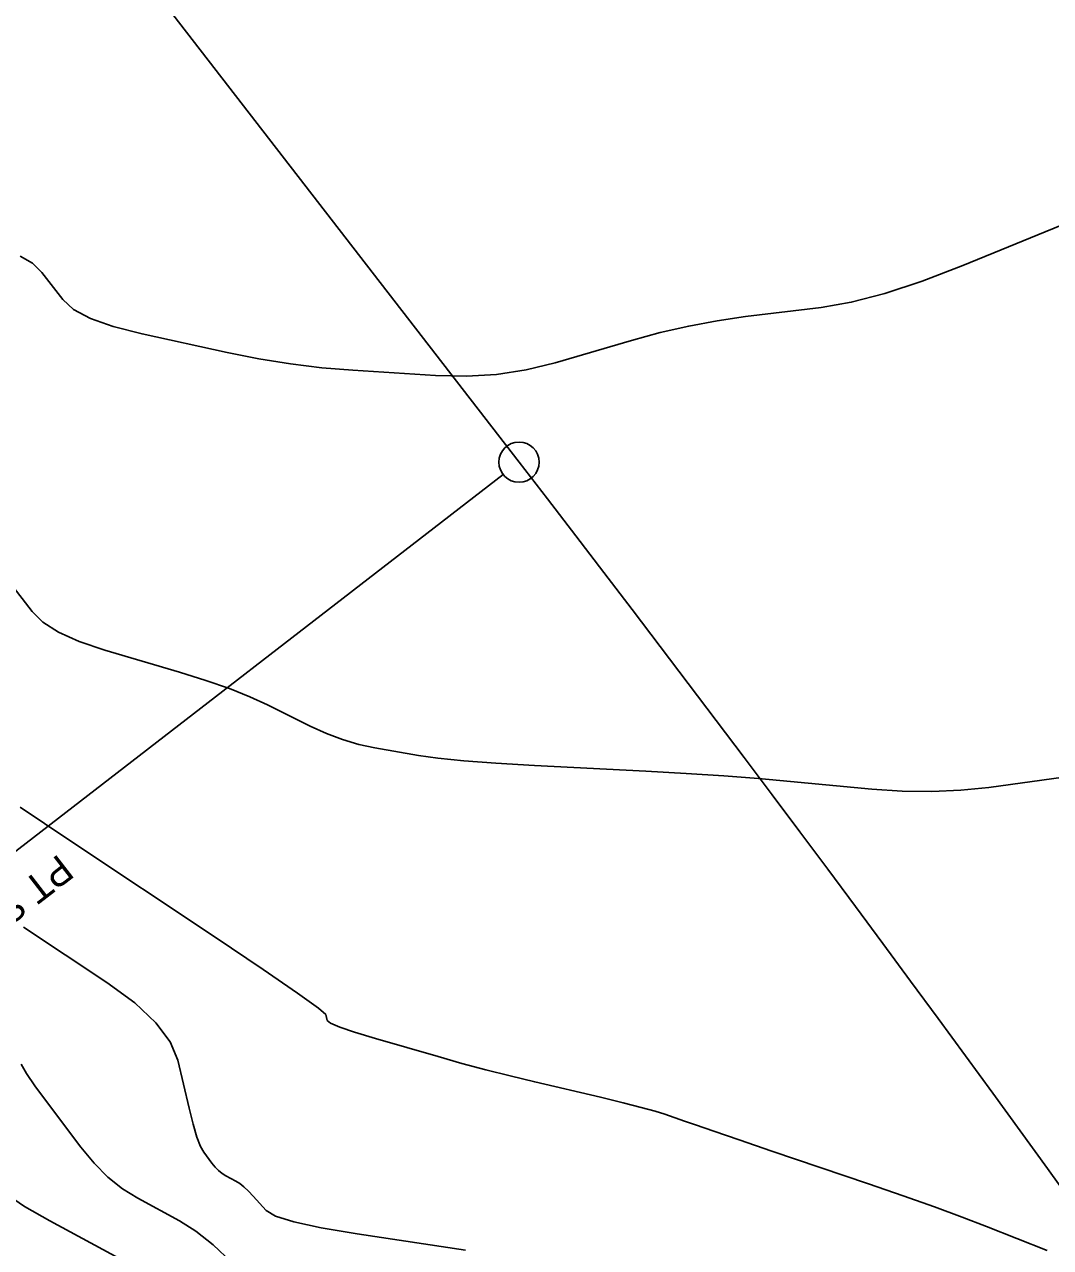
# Model space of a CAD drawing. Extents: x 2082232 to 2083549, y 592624 to 593832.
# Drawn here: x 2082638.95 to 2082664.46, y 593647.33 to 593677.74 of the extents above; entities that cross this region are included whole.
import ezdxf

# ---------------------------------------------------------------- set-up
doc = ezdxf.new("R2010")
doc.units = 0
for name, color, linetype in [('DT_X_Contour_Major', 7, 'Continuous'), ('DT_X_Contour_Minor', 7, 'Continuous'), ('GE_X_CL_5', 7, 'Continuous')]:
    doc.layers.add(name, color=color, linetype=linetype)

msp = doc.modelspace()

# ---------------------------------------------------------------- linework, layer by layer
at = {"layer": 'DT_X_Contour_Major'}
msp.add_lwpolyline([(2082638.869, 593651.887), (2082639.005, 593651.659), (2082639.215, 593651.352), (2082639.498, 593650.965), (2082640.353, 593649.829), (2082640.682, 593649.429), (2082641.028, 593649.084), (2082641.391, 593648.793), (2082641.771, 593648.555), (2082642.808, 593647.994), (2082643.211, 593647.74), (2082643.642, 593647.399), (2082644.102, 593646.971)], dxfattribs=at)
at = {"layer": 'DT_X_Contour_Minor'}
for points in [[(2082638.844, 593671.981), (2082639.153, 593671.802), (2082639.386, 593671.574), (2082639.905, 593670.899), (2082640.174, 593670.656), (2082640.593, 593670.434), (2082641.161, 593670.231), (2082641.879, 593670.048), (2082643.992, 593669.586), (2082644.781, 593669.429), (2082645.565, 593669.302), (2082646.344, 593669.206), (2082647.118, 593669.142), (2082649.174, 593669.01), (2082649.938, 593668.993), (2082650.687, 593669.04), (2082651.422, 593669.152), (2082652.143, 593669.329), (2082654.045, 593669.887), (2082654.757, 593670.08), (2082655.467, 593670.243), (2082656.175, 593670.375), (2082656.88, 593670.477), (2082658.758, 593670.706), (2082659.506, 593670.836), (2082660.342, 593671.053), (2082661.266, 593671.356), (2082662.277, 593671.747), (2082665.093, 593672.904)], [(2082638.587, 593663.87), (2082639.142, 593663.144), (2082639.411, 593662.88), (2082639.802, 593662.632), (2082640.315, 593662.401), (2082640.95, 593662.186), (2082642.805, 593661.636), (2082643.464, 593661.431), (2082644.048, 593661.227), (2082644.558, 593661.025), (2082644.995, 593660.825), (2082646.058, 593660.293), (2082646.458, 593660.11), (2082646.859, 593659.959), (2082647.262, 593659.841), (2082647.666, 593659.754), (2082648.747, 593659.567), (2082649.231, 593659.498), (2082649.873, 593659.434), (2082650.674, 593659.374), (2082651.633, 593659.318), (2082654.401, 593659.174), (2082655.404, 593659.118), (2082656.337, 593659.057), (2082657.201, 593658.992), (2082657.995, 593658.921), (2082660.021, 593658.728), (2082660.772, 593658.677), (2082661.507, 593658.667), (2082662.226, 593658.699), (2082662.928, 593658.772), (2082664.779, 593659.025)], [(2082638.843, 593658.284), (2082640.057, 593657.467), (2082643.692, 593655.046), (2082644.886, 593654.245), (2082645.743, 593653.658), (2082646.262, 593653.284), (2082646.444, 593653.123), (2082646.478, 593652.979), (2082646.562, 593652.911), (2082646.79, 593652.814), (2082647.161, 593652.687), (2082647.676, 593652.532), (2082649.239, 593652.078), (2082649.829, 593651.911), (2082650.425, 593651.751), (2082651.029, 593651.597), (2082651.639, 593651.45), (2082653.274, 593651.066), (2082653.834, 593650.931), (2082654.286, 593650.817), (2082654.631, 593650.722), (2082654.869, 593650.647), (2082655.36, 593650.474), (2082655.634, 593650.379), (2082656.087, 593650.223), (2082656.72, 593650.007), (2082657.532, 593649.731), (2082659.937, 593648.914), (2082660.797, 593648.617), (2082661.572, 593648.342), (2082662.263, 593648.087), (2082662.869, 593647.853), (2082664.374, 593647.256)], [(2082638.931, 593655.299), (2082641, 593653.921), (2082641.693, 593653.413), (2082642.217, 593652.922), (2082642.574, 593652.449), (2082642.763, 593651.993), (2082643.044, 593650.8), (2082643.145, 593650.396), (2082643.24, 593650.078), (2082643.328, 593649.846), (2082643.409, 593649.7), (2082643.615, 593649.425), (2082643.695, 593649.328), (2082643.778, 593649.245), (2082643.866, 593649.174), (2082643.958, 593649.117), (2082644.209, 593648.982), (2082644.306, 593648.92), (2082644.41, 593648.838), (2082644.521, 593648.734), (2082644.639, 593648.61), (2082644.963, 593648.25), (2082645.195, 593648.113), (2082645.65, 593647.971), (2082646.326, 593647.824), (2082647.224, 593647.673), (2082649.914, 593647.264)], [(2082638.445, 593648.701), (2082638.958, 593648.355), (2082639.585, 593647.993), (2082641.408, 593647.007)]]:
    msp.add_lwpolyline(points, dxfattribs=at)
at = {"layer": 'GE_X_CL_5'}
for p, q in [((2082651.247, 593666.859), (2082624.043, 593702.062)), ((2082650.852, 593666.553), (2082631.028, 593651.234))]:
    msp.add_line(p, q, dxfattribs=at)
msp.add_circle((2082651.247, 593666.859), 0.5, dxfattribs=at)
msp.add_arc((2082101.49, 593242.014), 694.785, 25.520029, 37.696362, dxfattribs=at)

# ---------------------------------------------------------------- texts
msp.add_text('PT Sta. 306+76.87', height=0.7, rotation=217.6964, dxfattribs=at).set_placement((2082639.807, 593657.133))

doc.saveas('drawing.dxf')
